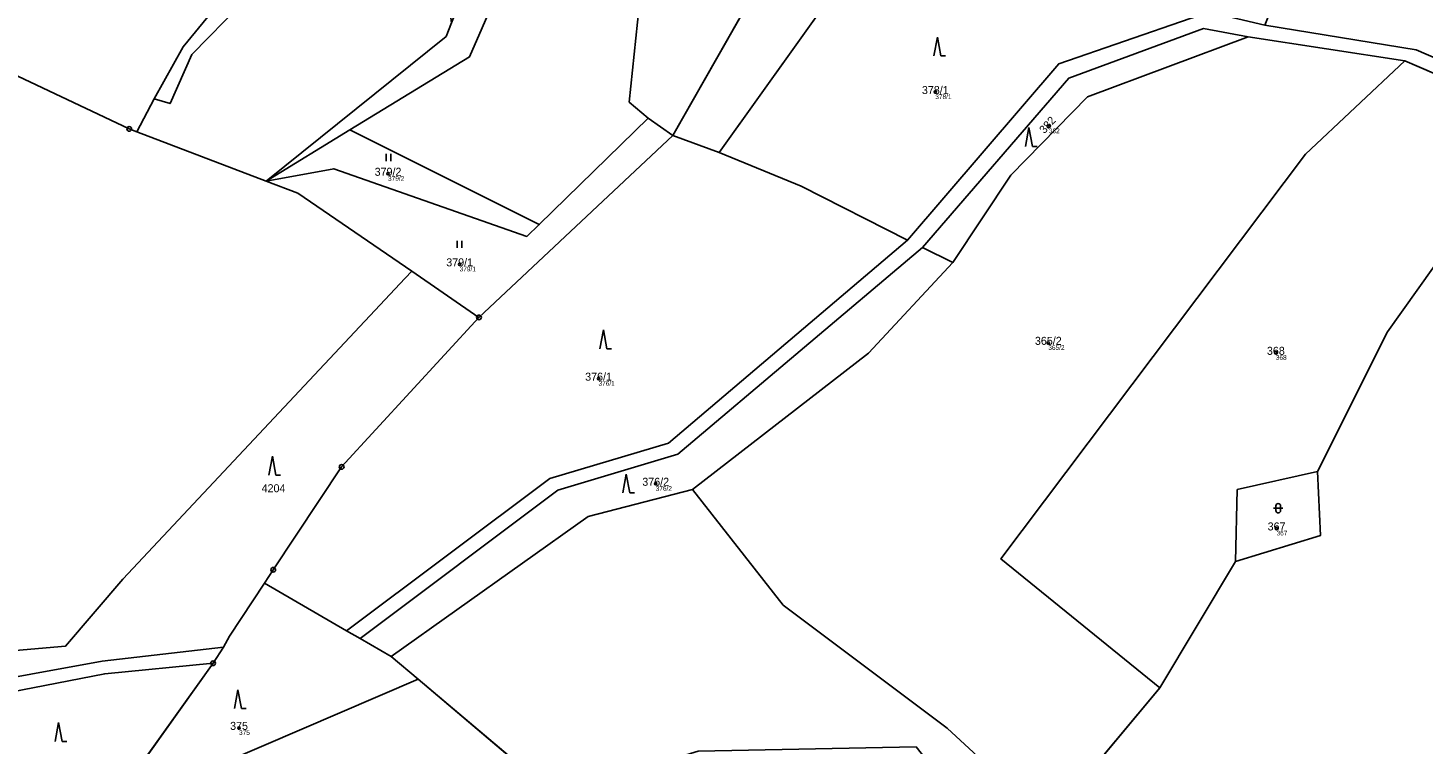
# Model space of a CAD drawing. Extents: x -644096 to -634268, y -1141430 to -1133463.
# Drawn here: x -640189.5 to -639893.1, y -1135749.6 to -1135597.6 of the extents above; entities that cross this region are included whole.
import ezdxf

# ---------------------------------------------------------------- set-up
doc = ezdxf.new("R2010")
doc.units = 0
for name, color, linetype in [('_CIVIL_CONSTRUCTION', 7, 'Continuous'), ('Definiční body', 7, 'Continuous'), ('Polygon ku', 7, 'Continuous'), ('Polygon parcely', 7, 'Continuous'), ('spodek_zarez', 7, 'Continuous'), ('svrsek_osa_sjezdy', 7, 'Continuous'), ('svrsek_osa_VRT', 7, 'Continuous'), ('terminal_VRT', 7, 'Continuous')]:
    doc.layers.add(name, color=color, linetype=linetype)

msp = doc.modelspace()

# ---------------------------------------------------------------- linework, layer by layer
at = {"layer": '_CIVIL_CONSTRUCTION'}
for centre, radius in [((-640167.96, -1135619), 0.5), ((-640167.96, -1135619), 0.5), ((-640167.96, -1135619), 0.0303), ((-640167.96, -1135619), 0.0303), ((-640093.67, -1135659.02), 0.5), ((-640093.67, -1135659.02), 0.5), ((-640093.67, -1135659.02), 0.0303), ((-640093.67, -1135659.02), 0.0303), ((-640122.84, -1135690.77), 0.5), ((-640122.84, -1135690.77), 0.5), ((-640122.84, -1135690.77), 0.0303), ((-640122.84, -1135690.77), 0.0303), ((-640137.36, -1135712.6), 0.5), ((-640137.36, -1135712.6), 0.0303), ((-640150.15, -1135732.44), 0.5), ((-640150.15, -1135732.44), 0.5), ((-640150.15, -1135732.44), 0.0303), ((-640150.15, -1135732.44), 0.0303)]:
    msp.add_circle(centre, radius, dxfattribs=at)
at = {"layer": 'Definiční body'}
for centre in [(-639996.75, -1135611.19), (-639972.62, -1135618.44), (-640112.99, -1135628.53), (-640097.78, -1135647.76), (-639972.75, -1135664.43), (-639924.42, -1135666.54), (-640068.28, -1135672.03), (-640056.14, -1135694.34), (-639924.27, -1135703.82), (-640144.64, -1135746.17)]:
    msp.add_circle(centre, 0.25, dxfattribs=at)
at = {"layer": 'Polygon ku'}
msp.add_lwpolyline([(-640191.62, -1135607.84), (-640167.96, -1135619), (-640166.38, -1135619.6), (-640138.85, -1135630.08), (-640132.18, -1135632.62), (-640107.93, -1135649.24), (-640093.67, -1135659.02), (-640122.84, -1135690.77), (-640137.36, -1135712.6), (-640139.26, -1135715.47), (-640146.68, -1135726.71), (-640147.93, -1135729), (-640150.15, -1135732.44), (-640186.01, -1135782.63)], dxfattribs=at)
at = {"layer": 'Polygon parcely'}
for points in [[(-640099.48, -1135596.46), (-640100.64, -1135599.39), (-640138.85, -1135630.08), (-640121.13, -1135619.18), (-640095.67, -1135603.74), (-640082.21, -1135572.89), (-640057.22, -1135524.17), (-640052.12, -1135514.22), (-640051.7, -1135460.49), (-640030.47, -1135435.51), (-640060, -1135457.22), (-640058.94, -1135514.53), (-640088.45, -1135568.57), (-640098.31, -1135593.51)], [(-640167.96, -1135619), (-640166.38, -1135619.6), (-640162.64, -1135612.63), (-640156.52, -1135601.56), (-640132.03, -1135571.71), (-640126.08, -1135563.16), (-640119.7, -1135541.3), (-640183.99, -1135512.34), (-640187.73, -1135509.32), (-640193.86, -1135512.35), (-640195.42, -1135510.98), (-640243.21, -1135506.47), (-640313.29, -1135482.83), (-640346.3, -1135459.91), (-640362.52, -1135475.96), (-640335.43, -1135500.53), (-640276.99, -1135538.09), (-640217.28, -1135556.69), (-640192.19, -1135568.08), (-640209.36, -1135599.48), (-640206.94, -1135600.62), (-640191.62, -1135607.84)], [(-640144.11, -1135592.44), (-640122.07, -1135576.61), (-640117.48, -1135565.19), (-640099.82, -1135498.76), (-640089.74, -1135461.25), (-640092.33, -1135463.57), (-640096.93, -1135471.14), (-640099, -1135475.63), (-640119.7, -1135541.3), (-640126.08, -1135563.16), (-640132.03, -1135571.71), (-640156.52, -1135601.56), (-640162.64, -1135612.63), (-640159.27, -1135613.64), (-640154.63, -1135603.19)], [(-640166.38, -1135619.6), (-640138.85, -1135630.08), (-640100.64, -1135599.39), (-640099.48, -1135596.46), (-640102.36, -1135575.51), (-640097.9, -1135541.53), (-640097.6, -1135511.89), (-640099.82, -1135498.76), (-640117.48, -1135565.19), (-640122.07, -1135576.61), (-640144.11, -1135592.44), (-640154.63, -1135603.19), (-640159.27, -1135613.64), (-640162.64, -1135612.63)], [(-640057.22, -1135524.17), (-640082.21, -1135572.89), (-640095.67, -1135603.74), (-640121.13, -1135619.18), (-640080.86, -1135639.32), (-640057.73, -1135616.74), (-640061.79, -1135613.33), (-640059.68, -1135592.95), (-640031.82, -1135539.26)], [(-640059.68, -1135592.95), (-640061.79, -1135613.33), (-640057.73, -1135616.74), (-640052.5, -1135620.44), (-640004.02, -1135535.13), (-640016.68, -1135525.12), (-640031.82, -1135539.26)], [(-640003.44, -1135557.9), (-640004.02, -1135535.13), (-640052.5, -1135620.44), (-640042.67, -1135624), (-640006.02, -1135572.79)], [(-639894.58, -1135602.21), (-639866.18, -1135614.57), (-639828.87, -1135632.91), (-639806.51, -1135606.89), (-639786.47, -1135587.39), (-639914.87, -1135559.06), (-639920.38, -1135581.13), (-639926.78, -1135596.96)], [(-640006.02, -1135572.79), (-640042.67, -1135624), (-640025.27, -1135631.18), (-640002.64, -1135642.65), (-639970.51, -1135605.18), (-639942.6, -1135595.55), (-639944.93, -1135584.51), (-639944.87, -1135583.54), (-639947.06, -1135581.95)], [(-639999.47, -1135644.2), (-639993, -1135647.36), (-639980.69, -1135628.83), (-639964.42, -1135612.22), (-639930.3, -1135599.43), (-639939.79, -1135597.67), (-639968.4, -1135608.23)], [(-640029.05, -1135720.1), (-639994.23, -1135746.26), (-639972.75, -1135766.02), (-639949.08, -1135737.66), (-639982.82, -1135710.31), (-639918.09, -1135624.38), (-639897.04, -1135604.54), (-639930.3, -1135599.43), (-639964.42, -1135612.22), (-639980.69, -1135628.83), (-639993, -1135647.36), (-640010.94, -1135666.6), (-640048.3, -1135695.59)], [(-639949.08, -1135737.66), (-639933, -1135710.85), (-639932.63, -1135695.58), (-639915.6, -1135691.73), (-639900.67, -1135662.12), (-639868.46, -1135616.89), (-639897.04, -1135604.54), (-639918.09, -1135624.38), (-639982.82, -1135710.31)], [(-640138.85, -1135630.08), (-640132.18, -1135632.62), (-640107.93, -1135649.24), (-640093.67, -1135659.02), (-640052.5, -1135620.44), (-640057.73, -1135616.74), (-640080.86, -1135639.32), (-640083.48, -1135641.82), (-640124.53, -1135627.48)], [(-640121.13, -1135619.18), (-640138.85, -1135630.08), (-640124.53, -1135627.48), (-640083.48, -1135641.82), (-640080.86, -1135639.32)], [(-639924.63, -1135797.28), (-639874.21, -1135731.59), (-639810.43, -1135656.74), (-639831.93, -1135635.07), (-639868.46, -1135616.89), (-639900.67, -1135662.12), (-639915.6, -1135691.73), (-639914.9, -1135705.31), (-639933, -1135710.85), (-639949.08, -1135737.66), (-639972.75, -1135766.02), (-639928.51, -1135806.72)], [(-640137.36, -1135712.6), (-640139.26, -1135715.47), (-640121.82, -1135725.53), (-640078.59, -1135693.2), (-640053.4, -1135685.7), (-640002.64, -1135642.65), (-640025.27, -1135631.18), (-640042.67, -1135624), (-640052.5, -1135620.44), (-640093.67, -1135659.02), (-640122.84, -1135690.77)], [(-640048.3, -1135695.59), (-640010.94, -1135666.6), (-639993, -1135647.36), (-639999.47, -1135644.2), (-640051.42, -1135688.07), (-640076.89, -1135695.72), (-640118.89, -1135727.22), (-640112.34, -1135730.99), (-640070.47, -1135701.28)], [(-639933, -1135710.85), (-639914.9, -1135705.31), (-639915.6, -1135691.73), (-639932.63, -1135695.58)], [(-639935.08, -1135824.02), (-639928.51, -1135806.72), (-639972.75, -1135766.02), (-639994.23, -1135746.26), (-640029.05, -1135720.1), (-640048.3, -1135695.59), (-640070.47, -1135701.28), (-640112.34, -1135730.99), (-640106.6, -1135735.84), (-640077.51, -1135760.39), (-640047.15, -1135751.1), (-640000.83, -1135750.18), (-639997.07, -1135754.93), (-640000.89, -1135788.54), (-639977.08, -1135806.2), (-639960.18, -1135823.59), (-640016.5, -1135878.1), (-640024.38, -1135887.5), (-640021.78, -1135898.41), (-640019.31, -1135907.1), (-640004.02, -1135904.49)], [(-640118.89, -1135727.22), (-640121.82, -1135725.53), (-640139.26, -1135715.47), (-640146.68, -1135726.71), (-640147.93, -1135729), (-640150.15, -1135732.44), (-640186.01, -1135782.63), (-640178.73, -1135791.99), (-640173.95, -1135782.38), (-640159.64, -1135758.22), (-640147.92, -1135753.58), (-640106.6, -1135735.84), (-640112.34, -1135730.99)], [(-640136.84, -1135770.76), (-640121.16, -1135758.69), (-640109.9, -1135782.28), (-640077.51, -1135760.39), (-640106.6, -1135735.84), (-640147.92, -1135753.58), (-640144.48, -1135758.91)]]:
    msp.add_lwpolyline(points, close=True, dxfattribs=at)
msp.add_lwpolyline([(-639866.18, -1135614.57), (-639894.58, -1135602.21), (-639926.78, -1135596.96), (-639938.23, -1135594.29), (-639942.6, -1135595.55), (-639970.51, -1135605.18), (-640002.64, -1135642.65), (-640053.4, -1135685.7), (-640078.59, -1135693.2), (-640121.82, -1135725.53), (-640118.89, -1135727.22), (-640076.89, -1135695.72), (-640051.42, -1135688.07), (-639999.47, -1135644.2), (-639968.4, -1135608.23), (-639939.79, -1135597.67), (-639930.3, -1135599.43), (-639897.04, -1135604.54), (-639868.46, -1135616.89)], dxfattribs=at)
at = {"layer": 'spodek_zarez'}
msp.add_circle((-638683.07, -1137056.85), 1378.08, dxfattribs=at)
at = {"layer": 'svrsek_osa_sjezdy'}
for p, q in [((-639996.31, -1135599.53), (-639997.06, -1135603.53)), ((-639995.56, -1135603.53), (-639996.31, -1135599.53)), ((-639995.56, -1135603.53), (-639994.56, -1135603.53)), ((-639976.85, -1135618.71), (-639977.6, -1135622.71)), ((-639976.1, -1135622.71), (-639976.85, -1135618.71)), ((-640113.4, -1135625.83), (-640113.4, -1135624.33)), ((-640112.4, -1135625.83), (-640112.4, -1135624.33)), ((-639976.1, -1135622.71), (-639975.1, -1135622.71)), ((-640098.29, -1135644.25), (-640098.29, -1135642.75)), ((-640097.29, -1135644.25), (-640097.29, -1135642.75)), ((-640067.25, -1135661.67), (-640068, -1135665.67)), ((-640066.5, -1135665.67), (-640067.25, -1135661.67)), ((-640066.5, -1135665.67), (-640065.5, -1135665.67)), ((-640137.55, -1135688.5), (-640138.3, -1135692.5)), ((-640136.8, -1135692.5), (-640137.55, -1135688.5)), ((-640136.8, -1135692.5), (-640135.8, -1135692.5)), ((-640062.38, -1135692.28), (-640063.13, -1135696.28)), ((-640061.63, -1135696.28), (-640062.38, -1135692.28)), ((-640061.63, -1135696.28), (-640060.63, -1135696.28)), ((-639924.42, -1135699.04), (-639924.42, -1135700.04)), ((-639923.42, -1135700.04), (-639923.42, -1135699.04)), ((-639924.92, -1135699.54), (-639922.92, -1135699.54)), ((-640144.88, -1135738.06), (-640145.63, -1135742.06)), ((-640144.13, -1135742.06), (-640144.88, -1135738.06)), ((-640144.13, -1135742.06), (-640143.13, -1135742.06)), ((-640182.95, -1135745.03), (-640183.7, -1135749.03)), ((-640182.2, -1135749.03), (-640182.95, -1135745.03)), ((-640182.2, -1135749.03), (-640181.2, -1135749.03))]:
    msp.add_line(p, q, dxfattribs=at)
for centre, start, end in [((-639923.92, -1135699.04), 0, 180), ((-639923.92, -1135700.04), 180, 359.9879)]:
    msp.add_arc(centre, 0.5, start, end, dxfattribs=at)
at = {"layer": 'terminal_VRT'}
for p, q in [((-640004.02, -1135535.13), (-640052.5, -1135620.44)), ((-640042.67, -1135624), (-640006.02, -1135572.79)), ((-639897.04, -1135604.54), (-639930.3, -1135599.43)), ((-639868.46, -1135616.89), (-639897.04, -1135604.54)), ((-640191.62, -1135607.84), (-640167.96, -1135619)), ((-640191.62, -1135607.84), (-640167.96, -1135619)), ((-640162.64, -1135612.63), (-640166.38, -1135619.6)), ((-640167.96, -1135619), (-640166.38, -1135619.6)), ((-640167.96, -1135619), (-640166.38, -1135619.6)), ((-640138.85, -1135630.08), (-640121.13, -1135619.18)), ((-640080.86, -1135639.32), (-640121.13, -1135619.18)), ((-640057.73, -1135616.74), (-640080.86, -1135639.32)), ((-640052.5, -1135620.44), (-640057.73, -1135616.74)), ((-640166.38, -1135619.6), (-640138.85, -1135630.08)), ((-640166.38, -1135619.6), (-640138.85, -1135630.08)), ((-640052.5, -1135620.44), (-640093.67, -1135659.02)), ((-640052.5, -1135620.44), (-640042.67, -1135624)), ((-640138.85, -1135630.08), (-640132.18, -1135632.62)), ((-640138.85, -1135630.08), (-640132.18, -1135632.62)), ((-640132.18, -1135632.62), (-640107.93, -1135649.24)), ((-640132.18, -1135632.62), (-640107.93, -1135649.24)), ((-639999.47, -1135644.2), (-639993, -1135647.36)), ((-640107.93, -1135649.24), (-640093.67, -1135659.02)), ((-640107.93, -1135649.24), (-640093.67, -1135659.02)), ((-640093.67, -1135659.02), (-640122.84, -1135690.77)), ((-640093.67, -1135659.02), (-640122.84, -1135690.77)), ((-640122.84, -1135690.77), (-640137.36, -1135712.6)), ((-640122.84, -1135690.77), (-640137.36, -1135712.6)), ((-639949.08, -1135737.66), (-639933, -1135710.85)), ((-640137.36, -1135712.6), (-640139.26, -1135715.47)), ((-640137.36, -1135712.6), (-640139.26, -1135715.47)), ((-640139.26, -1135715.47), (-640146.68, -1135726.71)), ((-640139.26, -1135715.47), (-640146.68, -1135726.71)), ((-640121.82, -1135725.53), (-640139.26, -1135715.47)), ((-640118.89, -1135727.22), (-640121.82, -1135725.53)), ((-640146.68, -1135726.71), (-640147.93, -1135729)), ((-640146.68, -1135726.71), (-640147.93, -1135729)), ((-640112.34, -1135730.99), (-640118.89, -1135727.22)), ((-640147.93, -1135729), (-640150.15, -1135732.44)), ((-640147.93, -1135729), (-640150.15, -1135732.44)), ((-640112.34, -1135730.99), (-640106.6, -1135735.84)), ((-640150.15, -1135732.44), (-640186.01, -1135782.63)), ((-640150.15, -1135732.44), (-640186.01, -1135782.63)), ((-640106.6, -1135735.84), (-640147.92, -1135753.58)), ((-640106.6, -1135735.84), (-640077.51, -1135760.39)), ((-639972.75, -1135766.02), (-639949.08, -1135737.66))]:
    msp.add_line(p, q, dxfattribs=at)
for points in [[(-640162.64, -1135612.63), (-640159.27, -1135613.64), (-640154.63, -1135603.19), (-640144.11, -1135592.44), (-640122.07, -1135576.61), (-640117.48, -1135565.19), (-640099.82, -1135498.76)], [(-640121.13, -1135619.18), (-640095.67, -1135603.74), (-640082.21, -1135572.89), (-640057.22, -1135524.17)], [(-640031.82, -1135539.26), (-640059.68, -1135592.95), (-640061.79, -1135613.33), (-640057.73, -1135616.74)], [(-640119.7, -1135541.3), (-640126.08, -1135563.16), (-640132.03, -1135571.71), (-640156.52, -1135601.56), (-640162.64, -1135612.63)], [(-639942.6, -1135595.55), (-639970.51, -1135605.18), (-640002.64, -1135642.65)], [(-640099.48, -1135596.46), (-640100.64, -1135599.39), (-640138.85, -1135630.08)], [(-639930.3, -1135599.43), (-639939.79, -1135597.67), (-639968.4, -1135608.23), (-639999.47, -1135644.2)], [(-639926.78, -1135596.96), (-639894.58, -1135602.21), (-639866.18, -1135614.57), (-639828.87, -1135632.91)], [(-639930.3, -1135599.43), (-639964.42, -1135612.22), (-639980.69, -1135628.83), (-639993, -1135647.36)], [(-639949.08, -1135737.66), (-639982.82, -1135710.31), (-639918.09, -1135624.38), (-639897.04, -1135604.54)], [(-639915.6, -1135691.73), (-639900.67, -1135662.12), (-639868.46, -1135616.89)], [(-640002.64, -1135642.65), (-640025.27, -1135631.18), (-640042.67, -1135624)], [(-640080.86, -1135639.32), (-640083.48, -1135641.82), (-640124.53, -1135627.48), (-640138.85, -1135630.08)], [(-640002.64, -1135642.65), (-640053.4, -1135685.7), (-640078.59, -1135693.2), (-640121.82, -1135725.53)], [(-640118.89, -1135727.22), (-640076.89, -1135695.72), (-640051.42, -1135688.07), (-639999.47, -1135644.2)], [(-639993, -1135647.36), (-640010.94, -1135666.6), (-640048.3, -1135695.59)], [(-640107.93, -1135649.24), (-640109.33, -1135650.73), (-640169.3, -1135714.56), (-640181.48, -1135728.79), (-640195.43, -1135729.99), (-640201.78, -1135725.43), (-640204.08, -1135737.54)], [(-639915.6, -1135691.73), (-639932.63, -1135695.58), (-639933, -1135710.85)], [(-639933, -1135710.85), (-639914.9, -1135705.31), (-639915.6, -1135691.73)], [(-640048.3, -1135695.59), (-640070.47, -1135701.28), (-640112.34, -1135730.99)], [(-640048.3, -1135695.59), (-640029.05, -1135720.1), (-639994.23, -1135746.26), (-639972.75, -1135766.02)], [(-640204.08, -1135737.54), (-640173.69, -1135732.03), (-640147.93, -1135729)], [(-640221.1, -1135740.85), (-640203.44, -1135740.59), (-640173.16, -1135734.68), (-640150.15, -1135732.44)]]:
    msp.add_lwpolyline(points, dxfattribs=at)

# ---------------------------------------------------------------- texts
at = {"layer": 'Definiční body'}
for s, p in [('378/1', (-639996.75, -1135612.68)), ('382', (-639972.62, -1135619.93)), ('379/2', (-640112.99, -1135630.02)), ('379/1', (-640097.78, -1135649.25)), ('365/2', (-639972.75, -1135665.92)), ('368', (-639924.42, -1135668.03)), ('376/1', (-640068.28, -1135673.52)), ('376/2', (-640056.14, -1135695.83)), ('367', (-639924.27, -1135705.31)), ('375', (-640144.64, -1135747.66))]:
    msp.add_text(s, height=1, dxfattribs=at).set_placement(p)
at = {"layer": 'svrsek_osa_VRT'}
for s, p in [('378/1', (-639999.59, -1135611.61)), ('379/2', (-640115.83, -1135628.96)), ('379/1', (-640100.62, -1135648.19)), ('365/2', (-639975.59, -1135664.85)), ('368', (-639926.31, -1135666.97)), ('376/1', (-640071.12, -1135672.46)), ('376/2', (-640058.98, -1135694.77)), ('4204', (-640139.84, -1135696.14)), ('367', (-639926.16, -1135704.25)), ('375', (-640146.53, -1135746.59))]:
    msp.add_text(s, height=1.7, dxfattribs=at).set_placement(p)
msp.add_text('382', height=1.7, rotation=48, dxfattribs=at).set_placement((-639973.57, -1135620.13))

doc.saveas('drawing.dxf')
